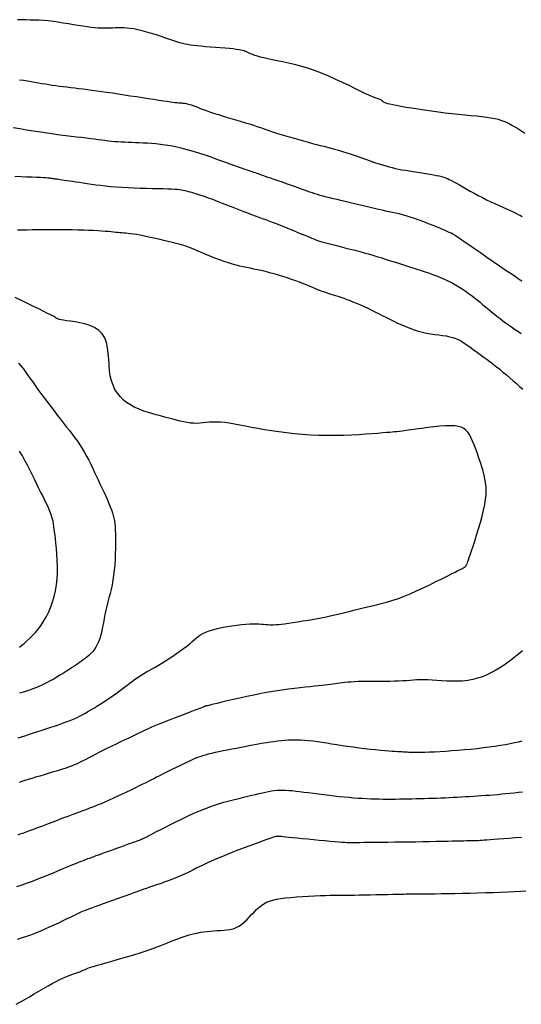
# Model space of a CAD drawing. Header units: millimetres. Extents: x 32690613 to 32693367, y 5343692 to 5344708.
# Tile 284 of 656: x 32692703.39 to 32692710.97, y 5344023.45 to 5344038.33. Entities that reach past the tile are written whole.
import ezdxf

# ---------------------------------------------------------------- set-up
doc = ezdxf.new("R2010")
doc.units = ezdxf.units.MM
doc.header["$LTSCALE"] = 20
for name, color, linetype in [('02-DGM_HL_492.50', 92, 'Continuous'), ('02-DGM_HL_493.00', 102, 'Continuous'), ('02-DGM_HL_493.50', 112, 'Continuous'), ('02-DGM_HL_494.00', 122, 'Continuous'), ('02-DGM_HL_494.50', 132, 'Continuous'), ('02-DGM_HL_495.00', 142, 'Continuous'), ('02-DGM_HL_495.50', 152, 'Continuous'), ('02-DGM_HL_496.00', 162, 'Continuous')]:
    doc.layers.add(name, color=color, linetype=linetype)

msp = doc.modelspace()

# ---------------------------------------------------------------- linework, layer by layer
at = {"layer": '02-DGM_HL_492.50', "elevation": 492.5, "flags": 128}
for points in [[(32692711.028, 5344036.617), (32692710.955, 5344036.664), (32692710.891, 5344036.704), (32692710.833, 5344036.738), (32692710.78, 5344036.766), (32692710.73, 5344036.789), (32692710.68, 5344036.808), (32692710.629, 5344036.824), (32692710.575, 5344036.837), (32692710.516, 5344036.848), (32692710.449, 5344036.858), (32692710.376, 5344036.867), (32692710.296, 5344036.876), (32692710.211, 5344036.884), (32692710.12, 5344036.893), (32692710.025, 5344036.902), (32692709.927, 5344036.912), (32692709.825, 5344036.924), (32692709.721, 5344036.937), (32692709.617, 5344036.951), (32692709.513, 5344036.966), (32692709.413, 5344036.981), (32692709.319, 5344036.996), (32692709.232, 5344037.01), (32692709.154, 5344037.024), (32692709.087, 5344037.037), (32692709.033, 5344037.047), (32692708.99, 5344037.057), (32692708.957, 5344037.065), (32692708.933, 5344037.072), (32692708.916, 5344037.078), (32692708.903, 5344037.084), (32692708.895, 5344037.089), (32692708.888, 5344037.095), (32692708.881, 5344037.1), (32692708.875, 5344037.106), (32692708.869, 5344037.111), (32692708.863, 5344037.117), (32692708.856, 5344037.121), (32692708.85, 5344037.126), (32692708.842, 5344037.13), (32692708.834, 5344037.133), (32692708.825, 5344037.136), (32692708.814, 5344037.139), (32692708.799, 5344037.143), (32692708.779, 5344037.149), (32692708.751, 5344037.159), (32692708.715, 5344037.174), (32692708.669, 5344037.194), (32692708.612, 5344037.221), (32692708.542, 5344037.254), (32692708.461, 5344037.294), (32692708.371, 5344037.338), (32692708.273, 5344037.385), (32692708.17, 5344037.433), (32692708.064, 5344037.48), (32692707.957, 5344037.525), (32692707.85, 5344037.565), (32692707.745, 5344037.6), (32692707.644, 5344037.63), (32692707.546, 5344037.656), (32692707.454, 5344037.677), (32692707.366, 5344037.696), (32692707.285, 5344037.713), (32692707.21, 5344037.728), (32692707.143, 5344037.742), (32692707.084, 5344037.756), (32692707.032, 5344037.77), (32692706.988, 5344037.783), (32692706.949, 5344037.796), (32692706.915, 5344037.808), (32692706.887, 5344037.819), (32692706.862, 5344037.83), (32692706.84, 5344037.839), (32692706.821, 5344037.848), (32692706.803, 5344037.856), (32692706.784, 5344037.863), (32692706.762, 5344037.869), (32692706.737, 5344037.875), (32692706.705, 5344037.881), (32692706.667, 5344037.886), (32692706.62, 5344037.892), (32692706.563, 5344037.897), (32692706.497, 5344037.903), (32692706.426, 5344037.909), (32692706.352, 5344037.915), (32692706.277, 5344037.921), (32692706.205, 5344037.927), (32692706.136, 5344037.933), (32692706.074, 5344037.939), (32692706.02, 5344037.945), (32692705.974, 5344037.951), (32692705.932, 5344037.958), (32692705.893, 5344037.966), (32692705.855, 5344037.975), (32692705.814, 5344037.987), (32692705.77, 5344038), (32692705.721, 5344038.017), (32692705.663, 5344038.036), (32692705.6, 5344038.058), (32692705.531, 5344038.081), (32692705.46, 5344038.104), (32692705.387, 5344038.127), (32692705.315, 5344038.148), (32692705.246, 5344038.168), (32692705.18, 5344038.183), (32692705.12, 5344038.195), (32692705.064, 5344038.203), (32692705.013, 5344038.208), (32692704.966, 5344038.211), (32692704.921, 5344038.212), (32692704.879, 5344038.211), (32692704.838, 5344038.21), (32692704.798, 5344038.208), (32692704.757, 5344038.207), (32692704.717, 5344038.206), (32692704.674, 5344038.206), (32692704.63, 5344038.207), (32692704.582, 5344038.209), (32692704.531, 5344038.213), (32692704.476, 5344038.219), (32692704.416, 5344038.226), (32692704.35, 5344038.236), (32692704.28, 5344038.247), (32692704.207, 5344038.259), (32692704.131, 5344038.272), (32692704.053, 5344038.284), (32692703.976, 5344038.296), (32692703.899, 5344038.307), (32692703.825, 5344038.315), (32692703.753, 5344038.321), (32692703.684, 5344038.326), (32692703.617, 5344038.329), (32692703.552, 5344038.33), (32692703.488, 5344038.332), (32692703.426, 5344038.333), (32692703.363, 5344038.335)], [(32692703.34, 5344023.455), (32692703.405, 5344023.491), (32692703.473, 5344023.53), (32692703.544, 5344023.57), (32692703.614, 5344023.612), (32692703.685, 5344023.654), (32692703.755, 5344023.694), (32692703.822, 5344023.733), (32692703.886, 5344023.769), (32692703.945, 5344023.801), (32692704, 5344023.828), (32692704.048, 5344023.851), (32692704.092, 5344023.871), (32692704.131, 5344023.887), (32692704.166, 5344023.9), (32692704.197, 5344023.911), (32692704.224, 5344023.92), (32692704.247, 5344023.928), (32692704.268, 5344023.935), (32692704.285, 5344023.942), (32692704.301, 5344023.948), (32692704.315, 5344023.953), (32692704.328, 5344023.959), (32692704.341, 5344023.965), (32692704.355, 5344023.97), (32692704.369, 5344023.977), (32692704.384, 5344023.983), (32692704.403, 5344023.991), (32692704.424, 5344023.999), (32692704.451, 5344024.009), (32692704.484, 5344024.02), (32692704.523, 5344024.032), (32692704.571, 5344024.047), (32692704.628, 5344024.063), (32692704.694, 5344024.082), (32692704.77, 5344024.103), (32692704.852, 5344024.125), (32692704.939, 5344024.15), (32692705.029, 5344024.176), (32692705.121, 5344024.203), (32692705.213, 5344024.232), (32692705.303, 5344024.262), (32692705.389, 5344024.292), (32692705.471, 5344024.323), (32692705.55, 5344024.353), (32692705.626, 5344024.383), (32692705.698, 5344024.412), (32692705.767, 5344024.439), (32692705.833, 5344024.463), (32692705.896, 5344024.485), (32692705.957, 5344024.504), (32692706.015, 5344024.519), (32692706.07, 5344024.532), (32692706.124, 5344024.543), (32692706.177, 5344024.551), (32692706.228, 5344024.557), (32692706.279, 5344024.562), (32692706.329, 5344024.566), (32692706.379, 5344024.568), (32692706.428, 5344024.57), (32692706.477, 5344024.574), (32692706.525, 5344024.579), (32692706.572, 5344024.586), (32692706.618, 5344024.598), (32692706.663, 5344024.614), (32692706.706, 5344024.635), (32692706.747, 5344024.663), (32692706.787, 5344024.695), (32692706.825, 5344024.732), (32692706.862, 5344024.77), (32692706.899, 5344024.81), (32692706.936, 5344024.849), (32692706.972, 5344024.886), (32692707.009, 5344024.92), (32692707.046, 5344024.95), (32692707.085, 5344024.975), (32692707.126, 5344024.997), (32692707.171, 5344025.015), (32692707.221, 5344025.03), (32692707.277, 5344025.043), (32692707.341, 5344025.054), (32692707.412, 5344025.063), (32692707.492, 5344025.071), (32692707.579, 5344025.079), (32692707.67, 5344025.085), (32692707.761, 5344025.09), (32692707.851, 5344025.094), (32692707.937, 5344025.098), (32692708.015, 5344025.101), (32692708.084, 5344025.103), (32692708.14, 5344025.104), (32692708.187, 5344025.105), (32692708.228, 5344025.105), (32692708.266, 5344025.105), (32692708.304, 5344025.105), (32692708.346, 5344025.105), (32692708.394, 5344025.105), (32692708.453, 5344025.106), (32692708.523, 5344025.107), (32692708.603, 5344025.108), (32692708.69, 5344025.11), (32692708.779, 5344025.112), (32692708.869, 5344025.114), (32692708.955, 5344025.115), (32692709.034, 5344025.117), (32692709.102, 5344025.119), (32692709.158, 5344025.12), (32692709.202, 5344025.121), (32692709.236, 5344025.122), (32692709.262, 5344025.122), (32692709.28, 5344025.122), (32692709.293, 5344025.123), (32692709.303, 5344025.123), (32692709.312, 5344025.123), (32692709.32, 5344025.123), (32692709.33, 5344025.123), (32692709.343, 5344025.123), (32692709.361, 5344025.124), (32692709.386, 5344025.124), (32692709.42, 5344025.124), (32692709.464, 5344025.125), (32692709.52, 5344025.125), (32692709.589, 5344025.126), (32692709.67, 5344025.126), (32692709.762, 5344025.127), (32692709.862, 5344025.129), (32692709.969, 5344025.13), (32692710.081, 5344025.133), (32692710.197, 5344025.135), (32692710.315, 5344025.139), (32692710.433, 5344025.143), (32692710.549, 5344025.147), (32692710.662, 5344025.152), (32692710.77, 5344025.157), (32692710.871, 5344025.162), (32692710.963, 5344025.167), (32692711.044, 5344025.172)]]:
    msp.add_lwpolyline(points, dxfattribs=at)
at = {"layer": '02-DGM_HL_493.00', "elevation": 493, "flags": 128}
for points in [[(32692703.39, 5344037.427), (32692703.452, 5344037.419), (32692703.511, 5344037.41), (32692703.568, 5344037.401), (32692703.623, 5344037.391), (32692703.677, 5344037.382), (32692703.73, 5344037.372), (32692703.782, 5344037.363), (32692703.835, 5344037.355), (32692703.887, 5344037.347), (32692703.941, 5344037.339), (32692703.995, 5344037.332), (32692704.05, 5344037.325), (32692704.107, 5344037.319), (32692704.165, 5344037.312), (32692704.225, 5344037.305), (32692704.287, 5344037.297), (32692704.351, 5344037.289), (32692704.417, 5344037.28), (32692704.486, 5344037.271), (32692704.558, 5344037.261), (32692704.634, 5344037.25), (32692704.712, 5344037.239), (32692704.795, 5344037.227), (32692704.881, 5344037.214), (32692704.971, 5344037.2), (32692705.064, 5344037.186), (32692705.157, 5344037.172), (32692705.249, 5344037.158), (32692705.338, 5344037.145), (32692705.421, 5344037.132), (32692705.498, 5344037.12), (32692705.566, 5344037.11), (32692705.624, 5344037.102), (32692705.672, 5344037.095), (32692705.712, 5344037.089), (32692705.746, 5344037.085), (32692705.774, 5344037.082), (32692705.797, 5344037.079), (32692705.818, 5344037.077), (32692705.837, 5344037.076), (32692705.855, 5344037.074), (32692705.872, 5344037.073), (32692705.89, 5344037.071), (32692705.908, 5344037.068), (32692705.927, 5344037.065), (32692705.946, 5344037.06), (32692705.967, 5344037.055), (32692705.989, 5344037.048), (32692706.013, 5344037.039), (32692706.04, 5344037.029), (32692706.069, 5344037.017), (32692706.102, 5344037.004), (32692706.139, 5344036.989), (32692706.18, 5344036.973), (32692706.226, 5344036.956), (32692706.279, 5344036.938), (32692706.337, 5344036.919), (32692706.4, 5344036.9), (32692706.467, 5344036.879), (32692706.536, 5344036.859), (32692706.606, 5344036.838), (32692706.675, 5344036.818), (32692706.743, 5344036.798), (32692706.807, 5344036.778), (32692706.868, 5344036.759), (32692706.925, 5344036.74), (32692706.98, 5344036.722), (32692707.034, 5344036.703), (32692707.087, 5344036.685), (32692707.143, 5344036.666), (32692707.2, 5344036.647), (32692707.261, 5344036.627), (32692707.327, 5344036.607), (32692707.396, 5344036.586), (32692707.467, 5344036.564), (32692707.54, 5344036.543), (32692707.612, 5344036.522), (32692707.684, 5344036.502), (32692707.752, 5344036.483), (32692707.818, 5344036.466), (32692707.878, 5344036.45), (32692707.936, 5344036.436), (32692707.99, 5344036.422), (32692708.044, 5344036.408), (32692708.098, 5344036.394), (32692708.152, 5344036.379), (32692708.21, 5344036.363), (32692708.271, 5344036.344), (32692708.337, 5344036.323), (32692708.406, 5344036.3), (32692708.477, 5344036.275), (32692708.549, 5344036.25), (32692708.621, 5344036.225), (32692708.691, 5344036.201), (32692708.757, 5344036.178), (32692708.82, 5344036.158), (32692708.876, 5344036.14), (32692708.929, 5344036.124), (32692708.978, 5344036.11), (32692709.025, 5344036.099), (32692709.072, 5344036.088), (32692709.12, 5344036.078), (32692709.17, 5344036.068), (32692709.223, 5344036.059), (32692709.282, 5344036.049), (32692709.343, 5344036.039), (32692709.406, 5344036.029), (32692709.47, 5344036.019), (32692709.532, 5344036.009), (32692709.591, 5344035.999), (32692709.646, 5344035.99), (32692709.694, 5344035.981), (32692709.736, 5344035.973), (32692709.771, 5344035.965), (32692709.803, 5344035.956), (32692709.831, 5344035.947), (32692709.859, 5344035.935), (32692709.887, 5344035.922), (32692709.918, 5344035.906), (32692709.953, 5344035.886), (32692709.993, 5344035.863), (32692710.039, 5344035.837), (32692710.089, 5344035.808), (32692710.143, 5344035.777), (32692710.201, 5344035.745), (32692710.261, 5344035.712), (32692710.323, 5344035.678), (32692710.386, 5344035.646), (32692710.45, 5344035.614), (32692710.514, 5344035.584), (32692710.577, 5344035.555), (32692710.639, 5344035.527), (32692710.697, 5344035.501), (32692710.753, 5344035.476), (32692710.805, 5344035.453), (32692710.851, 5344035.431), (32692710.893, 5344035.412), (32692710.929, 5344035.393), (32692710.961, 5344035.376), (32692710.99, 5344035.36)], [(32692710.977, 5344025.978), (32692710.881, 5344025.971), (32692710.79, 5344025.963), (32692710.706, 5344025.956), (32692710.629, 5344025.95), (32692710.562, 5344025.944), (32692710.505, 5344025.94), (32692710.456, 5344025.936), (32692710.415, 5344025.933), (32692710.381, 5344025.93), (32692710.352, 5344025.929), (32692710.326, 5344025.927), (32692710.303, 5344025.926), (32692710.282, 5344025.926), (32692710.26, 5344025.925), (32692710.238, 5344025.924), (32692710.212, 5344025.924), (32692710.183, 5344025.923), (32692710.149, 5344025.923), (32692710.108, 5344025.922), (32692710.06, 5344025.921), (32692710.002, 5344025.92), (32692709.935, 5344025.918), (32692709.858, 5344025.917), (32692709.773, 5344025.915), (32692709.682, 5344025.913), (32692709.586, 5344025.911), (32692709.485, 5344025.909), (32692709.381, 5344025.907), (32692709.275, 5344025.906), (32692709.168, 5344025.904), (32692709.063, 5344025.903), (32692708.96, 5344025.901), (32692708.861, 5344025.9), (32692708.767, 5344025.899), (32692708.68, 5344025.899), (32692708.602, 5344025.898), (32692708.534, 5344025.897), (32692708.477, 5344025.897), (32692708.428, 5344025.896), (32692708.385, 5344025.897), (32692708.345, 5344025.897), (32692708.305, 5344025.899), (32692708.262, 5344025.901), (32692708.212, 5344025.905), (32692708.154, 5344025.91), (32692708.084, 5344025.916), (32692708.006, 5344025.923), (32692707.922, 5344025.931), (32692707.835, 5344025.94), (32692707.748, 5344025.949), (32692707.664, 5344025.957), (32692707.587, 5344025.965), (32692707.518, 5344025.972), (32692707.461, 5344025.978), (32692707.415, 5344025.982), (32692707.378, 5344025.986), (32692707.35, 5344025.989), (32692707.327, 5344025.99), (32692707.31, 5344025.991), (32692707.297, 5344025.992), (32692707.286, 5344025.991), (32692707.276, 5344025.991), (32692707.264, 5344025.989), (32692707.25, 5344025.986), (32692707.232, 5344025.98), (32692707.207, 5344025.972), (32692707.174, 5344025.961), (32692707.13, 5344025.945), (32692707.075, 5344025.925), (32692707.007, 5344025.901), (32692706.928, 5344025.872), (32692706.841, 5344025.839), (32692706.747, 5344025.804), (32692706.651, 5344025.767), (32692706.554, 5344025.729), (32692706.46, 5344025.691), (32692706.37, 5344025.653), (32692706.287, 5344025.617), (32692706.211, 5344025.581), (32692706.14, 5344025.548), (32692706.073, 5344025.515), (32692706.01, 5344025.483), (32692705.948, 5344025.453), (32692705.887, 5344025.424), (32692705.826, 5344025.397), (32692705.764, 5344025.37), (32692705.702, 5344025.345), (32692705.639, 5344025.322), (32692705.578, 5344025.299), (32692705.518, 5344025.278), (32692705.461, 5344025.258), (32692705.407, 5344025.24), (32692705.357, 5344025.223), (32692705.312, 5344025.207), (32692705.269, 5344025.193), (32692705.229, 5344025.179), (32692705.189, 5344025.164), (32692705.147, 5344025.149), (32692705.102, 5344025.133), (32692705.053, 5344025.116), (32692704.998, 5344025.096), (32692704.936, 5344025.073), (32692704.868, 5344025.049), (32692704.798, 5344025.023), (32692704.726, 5344024.997), (32692704.656, 5344024.972), (32692704.59, 5344024.948), (32692704.529, 5344024.926), (32692704.477, 5344024.907), (32692704.434, 5344024.891), (32692704.399, 5344024.878), (32692704.37, 5344024.867), (32692704.343, 5344024.856), (32692704.317, 5344024.845), (32692704.289, 5344024.832), (32692704.255, 5344024.816), (32692704.215, 5344024.797), (32692704.166, 5344024.773), (32692704.108, 5344024.745), (32692704.045, 5344024.715), (32692703.978, 5344024.683), (32692703.909, 5344024.651), (32692703.839, 5344024.619), (32692703.772, 5344024.588), (32692703.708, 5344024.56), (32692703.649, 5344024.535), (32692703.595, 5344024.514), (32692703.544, 5344024.495), (32692703.495, 5344024.478), (32692703.448, 5344024.463), (32692703.401, 5344024.449), (32692703.354, 5344024.436)]]:
    msp.add_lwpolyline(points, dxfattribs=at)
at = {"layer": '02-DGM_HL_493.50', "elevation": 493.5, "flags": 128}
for points in [[(32692710.981, 5344034.385), (32692710.935, 5344034.415), (32692710.88, 5344034.452), (32692710.813, 5344034.497), (32692710.733, 5344034.55), (32692710.645, 5344034.611), (32692710.55, 5344034.676), (32692710.453, 5344034.743), (32692710.357, 5344034.809), (32692710.266, 5344034.872), (32692710.183, 5344034.93), (32692710.111, 5344034.979), (32692710.054, 5344035.019), (32692710.009, 5344035.049), (32692709.973, 5344035.073), (32692709.942, 5344035.092), (32692709.914, 5344035.107), (32692709.885, 5344035.121), (32692709.853, 5344035.136), (32692709.813, 5344035.153), (32692709.763, 5344035.173), (32692709.706, 5344035.197), (32692709.642, 5344035.223), (32692709.574, 5344035.25), (32692709.503, 5344035.278), (32692709.432, 5344035.304), (32692709.362, 5344035.33), (32692709.297, 5344035.352), (32692709.236, 5344035.371), (32692709.18, 5344035.387), (32692709.127, 5344035.4), (32692709.076, 5344035.412), (32692709.026, 5344035.423), (32692708.976, 5344035.433), (32692708.925, 5344035.443), (32692708.872, 5344035.454), (32692708.815, 5344035.467), (32692708.755, 5344035.48), (32692708.693, 5344035.495), (32692708.63, 5344035.51), (32692708.565, 5344035.525), (32692708.5, 5344035.541), (32692708.436, 5344035.557), (32692708.372, 5344035.572), (32692708.31, 5344035.587), (32692708.249, 5344035.601), (32692708.19, 5344035.615), (32692708.134, 5344035.628), (32692708.08, 5344035.641), (32692708.029, 5344035.654), (32692707.981, 5344035.666), (32692707.936, 5344035.679), (32692707.895, 5344035.691), (32692707.856, 5344035.704), (32692707.818, 5344035.716), (32692707.779, 5344035.73), (32692707.74, 5344035.744), (32692707.699, 5344035.759), (32692707.654, 5344035.776), (32692707.604, 5344035.794), (32692707.549, 5344035.813), (32692707.489, 5344035.834), (32692707.427, 5344035.856), (32692707.364, 5344035.877), (32692707.301, 5344035.899), (32692707.24, 5344035.92), (32692707.183, 5344035.939), (32692707.131, 5344035.957), (32692707.085, 5344035.973), (32692707.046, 5344035.987), (32692707.011, 5344035.999), (32692706.982, 5344036.01), (32692706.956, 5344036.019), (32692706.933, 5344036.027), (32692706.913, 5344036.034), (32692706.895, 5344036.04), (32692706.878, 5344036.046), (32692706.86, 5344036.052), (32692706.839, 5344036.059), (32692706.815, 5344036.067), (32692706.785, 5344036.077), (32692706.747, 5344036.09), (32692706.7, 5344036.107), (32692706.643, 5344036.128), (32692706.573, 5344036.153), (32692706.494, 5344036.182), (32692706.406, 5344036.214), (32692706.313, 5344036.247), (32692706.216, 5344036.28), (32692706.117, 5344036.312), (32692706.02, 5344036.342), (32692705.925, 5344036.37), (32692705.835, 5344036.393), (32692705.751, 5344036.412), (32692705.671, 5344036.427), (32692705.594, 5344036.44), (32692705.522, 5344036.45), (32692705.453, 5344036.457), (32692705.386, 5344036.463), (32692705.323, 5344036.467), (32692705.261, 5344036.471), (32692705.201, 5344036.474), (32692705.143, 5344036.476), (32692705.087, 5344036.478), (32692705.033, 5344036.48), (32692704.98, 5344036.482), (32692704.929, 5344036.484), (32692704.879, 5344036.488), (32692704.831, 5344036.491), (32692704.783, 5344036.496), (32692704.734, 5344036.501), (32692704.685, 5344036.507), (32692704.634, 5344036.514), (32692704.581, 5344036.521), (32692704.524, 5344036.528), (32692704.464, 5344036.535), (32692704.398, 5344036.543), (32692704.328, 5344036.552), (32692704.254, 5344036.561), (32692704.174, 5344036.57), (32692704.09, 5344036.581), (32692704.001, 5344036.592), (32692703.908, 5344036.605), (32692703.809, 5344036.619), (32692703.707, 5344036.634), (32692703.602, 5344036.65), (32692703.497, 5344036.667), (32692703.394, 5344036.684), (32692703.296, 5344036.7)], [(32692703.352, 5344025.233), (32692703.433, 5344025.261), (32692703.51, 5344025.289), (32692703.585, 5344025.317), (32692703.656, 5344025.344), (32692703.725, 5344025.371), (32692703.79, 5344025.398), (32692703.853, 5344025.424), (32692703.913, 5344025.449), (32692703.971, 5344025.473), (32692704.025, 5344025.495), (32692704.077, 5344025.517), (32692704.126, 5344025.537), (32692704.172, 5344025.556), (32692704.214, 5344025.574), (32692704.253, 5344025.59), (32692704.29, 5344025.604), (32692704.323, 5344025.618), (32692704.357, 5344025.63), (32692704.39, 5344025.643), (32692704.425, 5344025.656), (32692704.462, 5344025.67), (32692704.504, 5344025.685), (32692704.551, 5344025.702), (32692704.604, 5344025.721), (32692704.662, 5344025.742), (32692704.722, 5344025.764), (32692704.784, 5344025.786), (32692704.846, 5344025.808), (32692704.905, 5344025.83), (32692704.961, 5344025.85), (32692705.011, 5344025.868), (32692705.055, 5344025.883), (32692705.091, 5344025.897), (32692705.122, 5344025.908), (32692705.148, 5344025.917), (32692705.17, 5344025.925), (32692705.188, 5344025.931), (32692705.203, 5344025.937), (32692705.215, 5344025.942), (32692705.226, 5344025.946), (32692705.236, 5344025.95), (32692705.245, 5344025.954), (32692705.253, 5344025.957), (32692705.262, 5344025.961), (32692705.27, 5344025.965), (32692705.279, 5344025.97), (32692705.288, 5344025.975), (32692705.299, 5344025.98), (32692705.313, 5344025.987), (32692705.33, 5344025.996), (32692705.353, 5344026.007), (32692705.381, 5344026.022), (32692705.418, 5344026.041), (32692705.463, 5344026.064), (32692705.519, 5344026.093), (32692705.586, 5344026.128), (32692705.662, 5344026.167), (32692705.746, 5344026.209), (32692705.837, 5344026.253), (32692705.931, 5344026.298), (32692706.027, 5344026.342), (32692706.124, 5344026.383), (32692706.218, 5344026.421), (32692706.31, 5344026.455), (32692706.398, 5344026.484), (32692706.481, 5344026.509), (32692706.562, 5344026.531), (32692706.638, 5344026.55), (32692706.71, 5344026.567), (32692706.778, 5344026.583), (32692706.842, 5344026.598), (32692706.902, 5344026.613), (32692706.958, 5344026.627), (32692707.011, 5344026.64), (32692707.061, 5344026.652), (32692707.109, 5344026.663), (32692707.154, 5344026.673), (32692707.198, 5344026.681), (32692707.24, 5344026.687), (32692707.282, 5344026.691), (32692707.324, 5344026.693), (32692707.367, 5344026.693), (32692707.412, 5344026.691), (32692707.459, 5344026.688), (32692707.51, 5344026.684), (32692707.565, 5344026.678), (32692707.625, 5344026.671), (32692707.69, 5344026.663), (32692707.761, 5344026.654), (32692707.835, 5344026.644), (32692707.912, 5344026.635), (32692707.99, 5344026.625), (32692708.069, 5344026.615), (32692708.148, 5344026.606), (32692708.224, 5344026.597), (32692708.298, 5344026.59), (32692708.37, 5344026.583), (32692708.439, 5344026.577), (32692708.507, 5344026.572), (32692708.573, 5344026.568), (32692708.637, 5344026.564), (32692708.701, 5344026.561), (32692708.764, 5344026.559), (32692708.826, 5344026.558), (32692708.888, 5344026.557), (32692708.95, 5344026.557), (32692709.012, 5344026.557), (32692709.074, 5344026.557), (32692709.135, 5344026.558), (32692709.197, 5344026.559), (32692709.259, 5344026.56), (32692709.321, 5344026.562), (32692709.384, 5344026.563), (32692709.446, 5344026.565), (32692709.509, 5344026.566), (32692709.572, 5344026.568), (32692709.635, 5344026.57), (32692709.697, 5344026.572), (32692709.76, 5344026.575), (32692709.822, 5344026.577), (32692709.884, 5344026.58), (32692709.946, 5344026.583), (32692710.008, 5344026.586), (32692710.07, 5344026.589), (32692710.131, 5344026.593), (32692710.192, 5344026.596), (32692710.253, 5344026.6), (32692710.314, 5344026.604), (32692710.374, 5344026.608), (32692710.435, 5344026.613), (32692710.496, 5344026.618), (32692710.557, 5344026.623), (32692710.618, 5344026.628), (32692710.68, 5344026.634), (32692710.742, 5344026.64), (32692710.804, 5344026.646), (32692710.867, 5344026.653), (32692710.93, 5344026.659), (32692710.993, 5344026.666)]]:
    msp.add_lwpolyline(points, dxfattribs=at)
at = {"layer": '02-DGM_HL_494.00', "elevation": 494, "flags": 128}
for points in [[(32692703.322, 5344035.969), (32692703.416, 5344035.964), (32692703.503, 5344035.961), (32692703.582, 5344035.958), (32692703.65, 5344035.955), (32692703.707, 5344035.953), (32692703.753, 5344035.95), (32692703.789, 5344035.948), (32692703.817, 5344035.946), (32692703.839, 5344035.944), (32692703.856, 5344035.942), (32692703.869, 5344035.94), (32692703.88, 5344035.938), (32692703.891, 5344035.937), (32692703.902, 5344035.935), (32692703.913, 5344035.934), (32692703.926, 5344035.932), (32692703.941, 5344035.93), (32692703.959, 5344035.928), (32692703.98, 5344035.925), (32692704.004, 5344035.921), (32692704.034, 5344035.917), (32692704.067, 5344035.912), (32692704.105, 5344035.906), (32692704.147, 5344035.9), (32692704.193, 5344035.893), (32692704.243, 5344035.885), (32692704.296, 5344035.877), (32692704.353, 5344035.868), (32692704.413, 5344035.859), (32692704.477, 5344035.85), (32692704.544, 5344035.841), (32692704.615, 5344035.832), (32692704.69, 5344035.823), (32692704.769, 5344035.815), (32692704.852, 5344035.808), (32692704.939, 5344035.802), (32692705.031, 5344035.797), (32692705.125, 5344035.793), (32692705.219, 5344035.79), (32692705.312, 5344035.788), (32692705.402, 5344035.786), (32692705.486, 5344035.785), (32692705.563, 5344035.783), (32692705.631, 5344035.781), (32692705.689, 5344035.778), (32692705.736, 5344035.775), (32692705.776, 5344035.772), (32692705.81, 5344035.768), (32692705.839, 5344035.763), (32692705.865, 5344035.758), (32692705.89, 5344035.752), (32692705.915, 5344035.746), (32692705.941, 5344035.739), (32692705.97, 5344035.732), (32692706.003, 5344035.723), (32692706.04, 5344035.712), (32692706.081, 5344035.699), (32692706.128, 5344035.684), (32692706.18, 5344035.666), (32692706.24, 5344035.645), (32692706.307, 5344035.62), (32692706.38, 5344035.592), (32692706.456, 5344035.563), (32692706.535, 5344035.532), (32692706.614, 5344035.501), (32692706.692, 5344035.471), (32692706.766, 5344035.442), (32692706.835, 5344035.416), (32692706.897, 5344035.392), (32692706.954, 5344035.371), (32692707.007, 5344035.351), (32692707.057, 5344035.332), (32692707.107, 5344035.314), (32692707.158, 5344035.295), (32692707.211, 5344035.275), (32692707.268, 5344035.253), (32692707.331, 5344035.229), (32692707.396, 5344035.202), (32692707.464, 5344035.175), (32692707.532, 5344035.148), (32692707.598, 5344035.121), (32692707.66, 5344035.095), (32692707.716, 5344035.072), (32692707.765, 5344035.052), (32692707.806, 5344035.035), (32692707.84, 5344035.021), (32692707.869, 5344035.009), (32692707.897, 5344034.999), (32692707.926, 5344034.99), (32692707.958, 5344034.98), (32692707.996, 5344034.969), (32692708.043, 5344034.957), (32692708.099, 5344034.942), (32692708.164, 5344034.926), (32692708.235, 5344034.908), (32692708.31, 5344034.889), (32692708.387, 5344034.869), (32692708.463, 5344034.85), (32692708.535, 5344034.831), (32692708.602, 5344034.813), (32692708.661, 5344034.796), (32692708.714, 5344034.781), (32692708.763, 5344034.767), (32692708.807, 5344034.753), (32692708.85, 5344034.739), (32692708.893, 5344034.726), (32692708.937, 5344034.712), (32692708.984, 5344034.697), (32692709.035, 5344034.681), (32692709.09, 5344034.664), (32692709.148, 5344034.646), (32692709.208, 5344034.627), (32692709.27, 5344034.607), (32692709.334, 5344034.587), (32692709.397, 5344034.567), (32692709.461, 5344034.546), (32692709.524, 5344034.525), (32692709.586, 5344034.503), (32692709.647, 5344034.481), (32692709.707, 5344034.458), (32692709.765, 5344034.434), (32692709.822, 5344034.41), (32692709.877, 5344034.384), (32692709.93, 5344034.357), (32692709.982, 5344034.329), (32692710.032, 5344034.299), (32692710.08, 5344034.268), (32692710.127, 5344034.236), (32692710.173, 5344034.203), (32692710.218, 5344034.17), (32692710.262, 5344034.135), (32692710.307, 5344034.1), (32692710.351, 5344034.064), (32692710.395, 5344034.028), (32692710.439, 5344033.992), (32692710.482, 5344033.956), (32692710.526, 5344033.92), (32692710.569, 5344033.885), (32692710.612, 5344033.851), (32692710.654, 5344033.818), (32692710.696, 5344033.786), (32692710.738, 5344033.755), (32692710.782, 5344033.724), (32692710.826, 5344033.692), (32692710.873, 5344033.66), (32692710.922, 5344033.626), (32692710.975, 5344033.59)], [(32692710.985, 5344027.431), (32692710.931, 5344027.417), (32692710.872, 5344027.404), (32692710.806, 5344027.391), (32692710.735, 5344027.378), (32692710.658, 5344027.365), (32692710.575, 5344027.352), (32692710.489, 5344027.34), (32692710.399, 5344027.329), (32692710.307, 5344027.318), (32692710.212, 5344027.308), (32692710.116, 5344027.299), (32692710.019, 5344027.29), (32692709.924, 5344027.283), (32692709.832, 5344027.277), (32692709.744, 5344027.272), (32692709.662, 5344027.267), (32692709.586, 5344027.264), (32692709.519, 5344027.262), (32692709.461, 5344027.26), (32692709.412, 5344027.259), (32692709.37, 5344027.26), (32692709.334, 5344027.26), (32692709.302, 5344027.261), (32692709.274, 5344027.262), (32692709.248, 5344027.264), (32692709.222, 5344027.265), (32692709.196, 5344027.266), (32692709.169, 5344027.268), (32692709.138, 5344027.269), (32692709.105, 5344027.271), (32692709.066, 5344027.273), (32692709.022, 5344027.277), (32692708.971, 5344027.281), (32692708.913, 5344027.286), (32692708.846, 5344027.292), (32692708.772, 5344027.3), (32692708.692, 5344027.308), (32692708.608, 5344027.318), (32692708.522, 5344027.328), (32692708.435, 5344027.339), (32692708.349, 5344027.351), (32692708.265, 5344027.363), (32692708.185, 5344027.375), (32692708.108, 5344027.388), (32692708.034, 5344027.4), (32692707.963, 5344027.411), (32692707.894, 5344027.422), (32692707.828, 5344027.431), (32692707.763, 5344027.438), (32692707.7, 5344027.444), (32692707.638, 5344027.447), (32692707.577, 5344027.448), (32692707.517, 5344027.448), (32692707.458, 5344027.445), (32692707.4, 5344027.441), (32692707.344, 5344027.436), (32692707.288, 5344027.43), (32692707.234, 5344027.423), (32692707.182, 5344027.416), (32692707.13, 5344027.408), (32692707.078, 5344027.399), (32692707.025, 5344027.39), (32692706.972, 5344027.38), (32692706.916, 5344027.37), (32692706.859, 5344027.359), (32692706.798, 5344027.347), (32692706.735, 5344027.335), (32692706.669, 5344027.323), (32692706.602, 5344027.31), (32692706.535, 5344027.297), (32692706.469, 5344027.284), (32692706.406, 5344027.271), (32692706.346, 5344027.259), (32692706.291, 5344027.246), (32692706.242, 5344027.234), (32692706.198, 5344027.222), (32692706.157, 5344027.21), (32692706.118, 5344027.197), (32692706.08, 5344027.183), (32692706.042, 5344027.168), (32692706.002, 5344027.151), (32692705.96, 5344027.131), (32692705.913, 5344027.11), (32692705.864, 5344027.086), (32692705.812, 5344027.061), (32692705.759, 5344027.035), (32692705.705, 5344027.008), (32692705.652, 5344026.982), (32692705.601, 5344026.956), (32692705.552, 5344026.931), (32692705.506, 5344026.908), (32692705.462, 5344026.886), (32692705.42, 5344026.864), (32692705.378, 5344026.843), (32692705.335, 5344026.821), (32692705.29, 5344026.799), (32692705.242, 5344026.775), (32692705.19, 5344026.749), (32692705.134, 5344026.721), (32692705.073, 5344026.692), (32692705.01, 5344026.661), (32692704.944, 5344026.63), (32692704.878, 5344026.599), (32692704.811, 5344026.568), (32692704.746, 5344026.539), (32692704.683, 5344026.511), (32692704.623, 5344026.486), (32692704.565, 5344026.462), (32692704.508, 5344026.44), (32692704.451, 5344026.418), (32692704.392, 5344026.396), (32692704.331, 5344026.373), (32692704.267, 5344026.349), (32692704.197, 5344026.323), (32692704.122, 5344026.295), (32692704.043, 5344026.266), (32692703.962, 5344026.235), (32692703.88, 5344026.204), (32692703.8, 5344026.174), (32692703.723, 5344026.144), (32692703.65, 5344026.117), (32692703.585, 5344026.093), (32692703.527, 5344026.071), (32692703.477, 5344026.053), (32692703.434, 5344026.037), (32692703.397, 5344026.024), (32692703.365, 5344026.013)]]:
    msp.add_lwpolyline(points, dxfattribs=at)
at = {"layer": '02-DGM_HL_494.50', "elevation": 494.5, "flags": 128}
for points in [[(32692703.363, 5344035.159), (32692703.433, 5344035.16), (32692703.508, 5344035.161), (32692703.586, 5344035.162), (32692703.667, 5344035.163), (32692703.751, 5344035.164), (32692703.838, 5344035.164), (32692703.925, 5344035.164), (32692704.014, 5344035.164), (32692704.102, 5344035.163), (32692704.189, 5344035.162), (32692704.274, 5344035.16), (32692704.356, 5344035.158), (32692704.434, 5344035.155), (32692704.506, 5344035.152), (32692704.573, 5344035.149), (32692704.632, 5344035.145), (32692704.684, 5344035.141), (32692704.731, 5344035.137), (32692704.774, 5344035.133), (32692704.811, 5344035.129), (32692704.846, 5344035.125), (32692704.878, 5344035.122), (32692704.909, 5344035.119), (32692704.938, 5344035.117), (32692704.968, 5344035.115), (32692704.999, 5344035.113), (32692705.033, 5344035.11), (32692705.07, 5344035.105), (32692705.112, 5344035.1), (32692705.16, 5344035.092), (32692705.216, 5344035.083), (32692705.279, 5344035.07), (32692705.348, 5344035.055), (32692705.42, 5344035.039), (32692705.494, 5344035.022), (32692705.567, 5344035.005), (32692705.636, 5344034.988), (32692705.699, 5344034.973), (32692705.754, 5344034.959), (32692705.799, 5344034.948), (32692705.836, 5344034.938), (32692705.868, 5344034.928), (32692705.896, 5344034.919), (32692705.924, 5344034.909), (32692705.954, 5344034.897), (32692705.988, 5344034.883), (32692706.03, 5344034.865), (32692706.08, 5344034.844), (32692706.138, 5344034.82), (32692706.202, 5344034.793), (32692706.269, 5344034.765), (32692706.34, 5344034.738), (32692706.41, 5344034.711), (32692706.479, 5344034.685), (32692706.545, 5344034.663), (32692706.606, 5344034.644), (32692706.662, 5344034.628), (32692706.716, 5344034.615), (32692706.769, 5344034.603), (32692706.82, 5344034.593), (32692706.872, 5344034.583), (32692706.925, 5344034.572), (32692706.981, 5344034.56), (32692707.041, 5344034.547), (32692707.103, 5344034.532), (32692707.168, 5344034.515), (32692707.234, 5344034.497), (32692707.301, 5344034.478), (32692707.368, 5344034.458), (32692707.434, 5344034.437), (32692707.498, 5344034.415), (32692707.561, 5344034.393), (32692707.62, 5344034.371), (32692707.677, 5344034.348), (32692707.731, 5344034.327), (32692707.781, 5344034.306), (32692707.829, 5344034.286), (32692707.872, 5344034.268), (32692707.911, 5344034.252), (32692707.947, 5344034.238), (32692707.979, 5344034.227), (32692708.009, 5344034.216), (32692708.039, 5344034.207), (32692708.068, 5344034.198), (32692708.098, 5344034.189), (32692708.13, 5344034.179), (32692708.165, 5344034.168), (32692708.204, 5344034.155), (32692708.246, 5344034.141), (32692708.292, 5344034.125), (32692708.34, 5344034.107), (32692708.39, 5344034.089), (32692708.441, 5344034.068), (32692708.494, 5344034.047), (32692708.547, 5344034.024), (32692708.6, 5344034), (32692708.654, 5344033.975), (32692708.707, 5344033.949), (32692708.762, 5344033.922), (32692708.816, 5344033.894), (32692708.872, 5344033.866), (32692708.929, 5344033.837), (32692708.987, 5344033.808), (32692709.046, 5344033.779), (32692709.106, 5344033.751), (32692709.167, 5344033.723), (32692709.229, 5344033.696), (32692709.292, 5344033.671), (32692709.354, 5344033.649), (32692709.418, 5344033.629), (32692709.481, 5344033.612), (32692709.544, 5344033.598), (32692709.606, 5344033.588), (32692709.667, 5344033.579), (32692709.727, 5344033.571), (32692709.785, 5344033.563), (32692709.84, 5344033.555), (32692709.893, 5344033.544), (32692709.942, 5344033.532), (32692709.987, 5344033.516), (32692710.029, 5344033.498), (32692710.069, 5344033.477), (32692710.107, 5344033.453), (32692710.143, 5344033.428), (32692710.18, 5344033.402), (32692710.216, 5344033.374), (32692710.253, 5344033.346), (32692710.291, 5344033.318), (32692710.331, 5344033.289), (32692710.372, 5344033.259), (32692710.414, 5344033.229), (32692710.458, 5344033.197), (32692710.504, 5344033.163), (32692710.55, 5344033.128), (32692710.598, 5344033.091), (32692710.648, 5344033.051), (32692710.698, 5344033.01), (32692710.749, 5344032.967), (32692710.8, 5344032.923), (32692710.85, 5344032.879), (32692710.9, 5344032.835), (32692710.949, 5344032.791), (32692710.996, 5344032.749)], [(32692710.991, 5344028.795), (32692710.94, 5344028.752), (32692710.887, 5344028.709), (32692710.832, 5344028.666), (32692710.774, 5344028.623), (32692710.714, 5344028.581), (32692710.652, 5344028.541), (32692710.588, 5344028.503), (32692710.523, 5344028.467), (32692710.455, 5344028.435), (32692710.386, 5344028.406), (32692710.314, 5344028.382), (32692710.241, 5344028.362), (32692710.165, 5344028.348), (32692710.087, 5344028.34), (32692710.008, 5344028.336), (32692709.928, 5344028.337), (32692709.85, 5344028.34), (32692709.773, 5344028.345), (32692709.699, 5344028.35), (32692709.629, 5344028.355), (32692709.563, 5344028.359), (32692709.503, 5344028.36), (32692709.448, 5344028.359), (32692709.395, 5344028.357), (32692709.344, 5344028.354), (32692709.293, 5344028.349), (32692709.24, 5344028.345), (32692709.184, 5344028.341), (32692709.124, 5344028.338), (32692709.059, 5344028.336), (32692708.989, 5344028.335), (32692708.917, 5344028.334), (32692708.843, 5344028.334), (32692708.769, 5344028.335), (32692708.696, 5344028.335), (32692708.626, 5344028.334), (32692708.561, 5344028.333), (32692708.502, 5344028.332), (32692708.447, 5344028.329), (32692708.397, 5344028.325), (32692708.352, 5344028.322), (32692708.309, 5344028.317), (32692708.27, 5344028.313), (32692708.232, 5344028.308), (32692708.196, 5344028.303), (32692708.161, 5344028.298), (32692708.125, 5344028.294), (32692708.089, 5344028.289), (32692708.049, 5344028.284), (32692708.007, 5344028.279), (32692707.96, 5344028.274), (32692707.908, 5344028.268), (32692707.849, 5344028.262), (32692707.783, 5344028.255), (32692707.71, 5344028.247), (32692707.631, 5344028.238), (32692707.545, 5344028.229), (32692707.454, 5344028.217), (32692707.358, 5344028.204), (32692707.257, 5344028.188), (32692707.152, 5344028.171), (32692707.044, 5344028.151), (32692706.934, 5344028.129), (32692706.826, 5344028.106), (32692706.721, 5344028.083), (32692706.621, 5344028.06), (32692706.53, 5344028.039), (32692706.448, 5344028.019), (32692706.379, 5344028.003), (32692706.324, 5344027.99), (32692706.282, 5344027.98), (32692706.252, 5344027.973), (32692706.23, 5344027.968), (32692706.216, 5344027.965), (32692706.208, 5344027.963), (32692706.203, 5344027.962), (32692706.201, 5344027.961), (32692706.198, 5344027.96), (32692706.196, 5344027.96), (32692706.194, 5344027.959), (32692706.192, 5344027.958), (32692706.19, 5344027.956), (32692706.188, 5344027.955), (32692706.186, 5344027.954), (32692706.183, 5344027.953), (32692706.18, 5344027.951), (32692706.176, 5344027.949), (32692706.168, 5344027.946), (32692706.157, 5344027.941), (32692706.14, 5344027.934), (32692706.116, 5344027.925), (32692706.084, 5344027.913), (32692706.043, 5344027.898), (32692705.992, 5344027.878), (32692705.932, 5344027.856), (32692705.866, 5344027.831), (32692705.797, 5344027.805), (32692705.726, 5344027.778), (32692705.655, 5344027.751), (32692705.588, 5344027.724), (32692705.526, 5344027.699), (32692705.47, 5344027.677), (32692705.421, 5344027.656), (32692705.375, 5344027.636), (32692705.333, 5344027.616), (32692705.291, 5344027.597), (32692705.248, 5344027.577), (32692705.204, 5344027.555), (32692705.155, 5344027.532), (32692705.102, 5344027.507), (32692705.044, 5344027.479), (32692704.982, 5344027.45), (32692704.918, 5344027.419), (32692704.853, 5344027.388), (32692704.788, 5344027.357), (32692704.723, 5344027.325), (32692704.661, 5344027.294), (32692704.601, 5344027.264), (32692704.544, 5344027.235), (32692704.49, 5344027.207), (32692704.44, 5344027.181), (32692704.393, 5344027.157), (32692704.349, 5344027.134), (32692704.309, 5344027.114), (32692704.272, 5344027.096), (32692704.239, 5344027.081), (32692704.208, 5344027.067), (32692704.179, 5344027.055), (32692704.149, 5344027.044), (32692704.117, 5344027.032), (32692704.082, 5344027.021), (32692704.042, 5344027.009), (32692703.997, 5344026.995), (32692703.945, 5344026.979), (32692703.887, 5344026.962), (32692703.826, 5344026.943), (32692703.762, 5344026.924), (32692703.698, 5344026.905), (32692703.635, 5344026.886), (32692703.575, 5344026.868), (32692703.521, 5344026.852), (32692703.472, 5344026.837), (32692703.427, 5344026.823), (32692703.386, 5344026.809)]]:
    msp.add_lwpolyline(points, dxfattribs=at)
at = {"layer": '02-DGM_HL_495.00', "elevation": 495, "flags": 128}
msp.add_lwpolyline([(32692703.373, 5344027.484), (32692703.421, 5344027.499), (32692703.472, 5344027.514), (32692703.526, 5344027.531), (32692703.585, 5344027.55), (32692703.65, 5344027.571), (32692703.718, 5344027.593), (32692703.79, 5344027.617), (32692703.862, 5344027.641), (32692703.934, 5344027.665), (32692704.003, 5344027.69), (32692704.068, 5344027.713), (32692704.128, 5344027.735), (32692704.181, 5344027.756), (32692704.228, 5344027.776), (32692704.271, 5344027.795), (32692704.31, 5344027.814), (32692704.348, 5344027.834), (32692704.386, 5344027.855), (32692704.425, 5344027.878), (32692704.467, 5344027.903), (32692704.513, 5344027.93), (32692704.561, 5344027.961), (32692704.612, 5344027.993), (32692704.665, 5344028.026), (32692704.718, 5344028.061), (32692704.77, 5344028.096), (32692704.821, 5344028.131), (32692704.87, 5344028.166), (32692704.916, 5344028.2), (32692704.959, 5344028.233), (32692705, 5344028.264), (32692705.039, 5344028.295), (32692705.077, 5344028.325), (32692705.114, 5344028.353), (32692705.152, 5344028.38), (32692705.189, 5344028.406), (32692705.228, 5344028.43), (32692705.268, 5344028.454), (32692705.308, 5344028.477), (32692705.351, 5344028.501), (32692705.396, 5344028.525), (32692705.442, 5344028.552), (32692705.491, 5344028.58), (32692705.543, 5344028.61), (32692705.597, 5344028.644), (32692705.653, 5344028.68), (32692705.709, 5344028.718), (32692705.765, 5344028.756), (32692705.82, 5344028.795), (32692705.872, 5344028.833), (32692705.92, 5344028.869), (32692705.963, 5344028.904), (32692706, 5344028.936), (32692706.033, 5344028.965), (32692706.064, 5344028.991), (32692706.095, 5344029.016), (32692706.128, 5344029.039), (32692706.164, 5344029.06), (32692706.206, 5344029.08), (32692706.256, 5344029.098), (32692706.314, 5344029.116), (32692706.38, 5344029.133), (32692706.451, 5344029.149), (32692706.525, 5344029.163), (32692706.601, 5344029.175), (32692706.675, 5344029.186), (32692706.746, 5344029.195), (32692706.811, 5344029.201), (32692706.87, 5344029.204), (32692706.922, 5344029.206), (32692706.969, 5344029.206), (32692707.01, 5344029.204), (32692707.047, 5344029.202), (32692707.081, 5344029.199), (32692707.113, 5344029.196), (32692707.143, 5344029.193), (32692707.172, 5344029.192), (32692707.201, 5344029.191), (32692707.232, 5344029.191), (32692707.266, 5344029.193), (32692707.304, 5344029.195), (32692707.347, 5344029.2), (32692707.397, 5344029.206), (32692707.455, 5344029.214), (32692707.521, 5344029.223), (32692707.595, 5344029.235), (32692707.674, 5344029.248), (32692707.757, 5344029.262), (32692707.841, 5344029.277), (32692707.925, 5344029.292), (32692708.006, 5344029.308), (32692708.084, 5344029.324), (32692708.156, 5344029.34), (32692708.223, 5344029.355), (32692708.287, 5344029.371), (32692708.347, 5344029.386), (32692708.407, 5344029.401), (32692708.465, 5344029.416), (32692708.524, 5344029.431), (32692708.585, 5344029.446), (32692708.649, 5344029.46), (32692708.715, 5344029.475), (32692708.785, 5344029.492), (32692708.858, 5344029.51), (32692708.936, 5344029.531), (32692709.018, 5344029.556), (32692709.104, 5344029.585), (32692709.196, 5344029.619), (32692709.293, 5344029.658), (32692709.392, 5344029.702), (32692709.493, 5344029.748), (32692709.591, 5344029.796), (32692709.685, 5344029.842), (32692709.773, 5344029.886), (32692709.852, 5344029.926), (32692709.92, 5344029.961), (32692709.975, 5344029.988), (32692710.018, 5344030.01), (32692710.05, 5344030.026), (32692710.074, 5344030.038), (32692710.091, 5344030.046), (32692710.102, 5344030.052), (32692710.11, 5344030.056), (32692710.116, 5344030.06), (32692710.121, 5344030.063), (32692710.126, 5344030.068), (32692710.131, 5344030.072), (32692710.135, 5344030.077), (32692710.139, 5344030.082), (32692710.143, 5344030.088), (32692710.147, 5344030.094), (32692710.15, 5344030.1), (32692710.154, 5344030.107), (32692710.158, 5344030.115), (32692710.163, 5344030.128), (32692710.169, 5344030.146), (32692710.178, 5344030.171), (32692710.189, 5344030.205), (32692710.204, 5344030.249), (32692710.223, 5344030.306), (32692710.246, 5344030.376), (32692710.272, 5344030.456), (32692710.3, 5344030.546), (32692710.329, 5344030.64), (32692710.357, 5344030.736), (32692710.383, 5344030.832), (32692710.406, 5344030.925), (32692710.424, 5344031.01), (32692710.436, 5344031.088), (32692710.443, 5344031.157), (32692710.445, 5344031.221), (32692710.442, 5344031.28), (32692710.436, 5344031.337), (32692710.426, 5344031.394), (32692710.412, 5344031.451), (32692710.396, 5344031.511), (32692710.377, 5344031.575), (32692710.357, 5344031.641), (32692710.335, 5344031.71), (32692710.311, 5344031.778), (32692710.287, 5344031.844), (32692710.263, 5344031.908), (32692710.238, 5344031.966), (32692710.214, 5344032.019), (32692710.19, 5344032.064), (32692710.165, 5344032.102), (32692710.137, 5344032.133), (32692710.105, 5344032.158), (32692710.068, 5344032.176), (32692710.023, 5344032.189), (32692709.969, 5344032.196), (32692709.905, 5344032.199), (32692709.829, 5344032.196), (32692709.744, 5344032.191), (32692709.654, 5344032.182), (32692709.561, 5344032.171), (32692709.47, 5344032.159), (32692709.383, 5344032.147), (32692709.303, 5344032.136), (32692709.234, 5344032.126), (32692709.179, 5344032.118), (32692709.133, 5344032.112), (32692709.095, 5344032.107), (32692709.06, 5344032.104), (32692709.025, 5344032.101), (32692708.986, 5344032.098), (32692708.939, 5344032.094), (32692708.88, 5344032.089), (32692708.808, 5344032.083), (32692708.723, 5344032.077), (32692708.626, 5344032.07), (32692708.521, 5344032.063), (32692708.407, 5344032.057), (32692708.288, 5344032.052), (32692708.165, 5344032.049), (32692708.041, 5344032.049), (32692707.916, 5344032.052), (32692707.791, 5344032.058), (32692707.668, 5344032.066), (32692707.546, 5344032.077), (32692707.428, 5344032.089), (32692707.312, 5344032.104), (32692707.201, 5344032.12), (32692707.094, 5344032.137), (32692706.993, 5344032.155), (32692706.897, 5344032.173), (32692706.806, 5344032.191), (32692706.72, 5344032.208), (32692706.64, 5344032.223), (32692706.564, 5344032.236), (32692706.494, 5344032.246), (32692706.429, 5344032.252), (32692706.369, 5344032.254), (32692706.313, 5344032.253), (32692706.26, 5344032.25), (32692706.21, 5344032.245), (32692706.162, 5344032.241), (32692706.115, 5344032.236), (32692706.068, 5344032.234), (32692706.021, 5344032.235), (32692705.974, 5344032.238), (32692705.924, 5344032.246), (32692705.873, 5344032.255), (32692705.821, 5344032.268), (32692705.766, 5344032.282), (32692705.709, 5344032.297), (32692705.65, 5344032.314), (32692705.588, 5344032.33), (32692705.524, 5344032.347), (32692705.458, 5344032.365), (32692705.39, 5344032.384), (32692705.322, 5344032.404), (32692705.255, 5344032.426), (32692705.189, 5344032.452), (32692705.126, 5344032.48), (32692705.066, 5344032.513), (32692705.01, 5344032.55), (32692704.958, 5344032.591), (32692704.912, 5344032.638), (32692704.87, 5344032.69), (32692704.834, 5344032.747), (32692704.804, 5344032.81), (32692704.78, 5344032.879), (32692704.762, 5344032.954), (32692704.751, 5344033.035), (32692704.744, 5344033.12), (32692704.739, 5344033.206), (32692704.732, 5344033.293), (32692704.722, 5344033.376), (32692704.705, 5344033.455), (32692704.679, 5344033.527), (32692704.641, 5344033.589), (32692704.589, 5344033.64), (32692704.526, 5344033.681), (32692704.456, 5344033.712), (32692704.38, 5344033.736), (32692704.304, 5344033.755), (32692704.23, 5344033.768), (32692704.162, 5344033.778), (32692704.103, 5344033.786), (32692704.056, 5344033.793), (32692704.019, 5344033.799), (32692703.992, 5344033.806), (32692703.973, 5344033.811), (32692703.96, 5344033.817), (32692703.951, 5344033.821), (32692703.946, 5344033.826), (32692703.941, 5344033.83), (32692703.937, 5344033.834), (32692703.93, 5344033.839), (32692703.92, 5344033.845), (32692703.904, 5344033.853), (32692703.881, 5344033.865), (32692703.849, 5344033.881), (32692703.806, 5344033.902), (32692703.75, 5344033.929), (32692703.681, 5344033.963), (32692703.601, 5344034.002), (32692703.513, 5344034.045), (32692703.419, 5344034.09), (32692703.323, 5344034.137)], dxfattribs=at)
at = {"layer": '02-DGM_HL_495.50', "elevation": 495.5, "flags": 128}
msp.add_lwpolyline([(32692703.376, 5344033.145), (32692703.411, 5344033.105), (32692703.446, 5344033.063), (32692703.479, 5344033.018), (32692703.514, 5344032.97), (32692703.549, 5344032.919), (32692703.587, 5344032.865), (32692703.627, 5344032.807), (32692703.67, 5344032.747), (32692703.715, 5344032.684), (32692703.763, 5344032.619), (32692703.812, 5344032.553), (32692703.862, 5344032.487), (32692703.913, 5344032.422), (32692703.962, 5344032.358), (32692704.011, 5344032.296), (32692704.058, 5344032.236), (32692704.103, 5344032.179), (32692704.147, 5344032.124), (32692704.189, 5344032.07), (32692704.229, 5344032.016), (32692704.268, 5344031.963), (32692704.305, 5344031.908), (32692704.34, 5344031.853), (32692704.374, 5344031.795), (32692704.406, 5344031.737), (32692704.437, 5344031.677), (32692704.468, 5344031.616), (32692704.497, 5344031.554), (32692704.526, 5344031.493), (32692704.555, 5344031.431), (32692704.583, 5344031.369), (32692704.612, 5344031.308), (32692704.64, 5344031.248), (32692704.668, 5344031.189), (32692704.694, 5344031.132), (32692704.719, 5344031.077), (32692704.742, 5344031.024), (32692704.763, 5344030.974), (32692704.781, 5344030.927), (32692704.796, 5344030.884), (32692704.808, 5344030.843), (32692704.818, 5344030.802), (32692704.826, 5344030.761), (32692704.832, 5344030.718), (32692704.836, 5344030.67), (32692704.839, 5344030.618), (32692704.841, 5344030.559), (32692704.842, 5344030.493), (32692704.842, 5344030.421), (32692704.841, 5344030.343), (32692704.839, 5344030.262), (32692704.836, 5344030.18), (32692704.831, 5344030.097), (32692704.824, 5344030.016), (32692704.814, 5344029.938), (32692704.803, 5344029.863), (32692704.789, 5344029.793), (32692704.775, 5344029.726), (32692704.759, 5344029.661), (32692704.743, 5344029.597), (32692704.727, 5344029.535), (32692704.711, 5344029.473), (32692704.697, 5344029.41), (32692704.683, 5344029.347), (32692704.671, 5344029.283), (32692704.659, 5344029.219), (32692704.647, 5344029.157), (32692704.634, 5344029.096), (32692704.62, 5344029.039), (32692704.605, 5344028.985), (32692704.587, 5344028.935), (32692704.566, 5344028.89), (32692704.543, 5344028.85), (32692704.519, 5344028.814), (32692704.492, 5344028.782), (32692704.465, 5344028.753), (32692704.437, 5344028.727), (32692704.409, 5344028.703), (32692704.381, 5344028.681), (32692704.354, 5344028.66), (32692704.327, 5344028.64), (32692704.299, 5344028.621), (32692704.271, 5344028.602), (32692704.241, 5344028.582), (32692704.21, 5344028.561), (32692704.176, 5344028.539), (32692704.14, 5344028.515), (32692704.1, 5344028.489), (32692704.057, 5344028.461), (32692704.011, 5344028.432), (32692703.962, 5344028.402), (32692703.91, 5344028.371), (32692703.855, 5344028.341), (32692703.798, 5344028.311), (32692703.738, 5344028.282), (32692703.675, 5344028.255), (32692703.609, 5344028.229), (32692703.541, 5344028.204), (32692703.468, 5344028.179), (32692703.392, 5344028.155)], dxfattribs=at)
at = {"layer": '02-DGM_HL_496.00', "elevation": 496, "flags": 128}
msp.add_lwpolyline([(32692703.39, 5344028.852), (32692703.422, 5344028.879), (32692703.459, 5344028.909), (32692703.499, 5344028.944), (32692703.542, 5344028.984), (32692703.586, 5344029.028), (32692703.631, 5344029.076), (32692703.676, 5344029.129), (32692703.72, 5344029.187), (32692703.761, 5344029.249), (32692703.799, 5344029.315), (32692703.834, 5344029.386), (32692703.865, 5344029.46), (32692703.892, 5344029.538), (32692703.915, 5344029.62), (32692703.934, 5344029.705), (32692703.948, 5344029.793), (32692703.958, 5344029.884), (32692703.963, 5344029.977), (32692703.964, 5344030.071), (32692703.961, 5344030.165), (32692703.956, 5344030.256), (32692703.949, 5344030.343), (32692703.941, 5344030.426), (32692703.933, 5344030.501), (32692703.924, 5344030.568), (32692703.917, 5344030.626), (32692703.911, 5344030.675), (32692703.904, 5344030.717), (32692703.898, 5344030.754), (32692703.891, 5344030.788), (32692703.882, 5344030.82), (32692703.872, 5344030.852), (32692703.859, 5344030.884), (32692703.845, 5344030.92), (32692703.827, 5344030.959), (32692703.808, 5344031.001), (32692703.786, 5344031.046), (32692703.762, 5344031.094), (32692703.736, 5344031.147), (32692703.708, 5344031.202), (32692703.679, 5344031.262), (32692703.649, 5344031.325), (32692703.617, 5344031.391), (32692703.583, 5344031.46), (32692703.548, 5344031.531), (32692703.511, 5344031.602), (32692703.473, 5344031.674), (32692703.434, 5344031.745), (32692703.393, 5344031.816)], dxfattribs=at)

doc.saveas('drawing.dxf')
